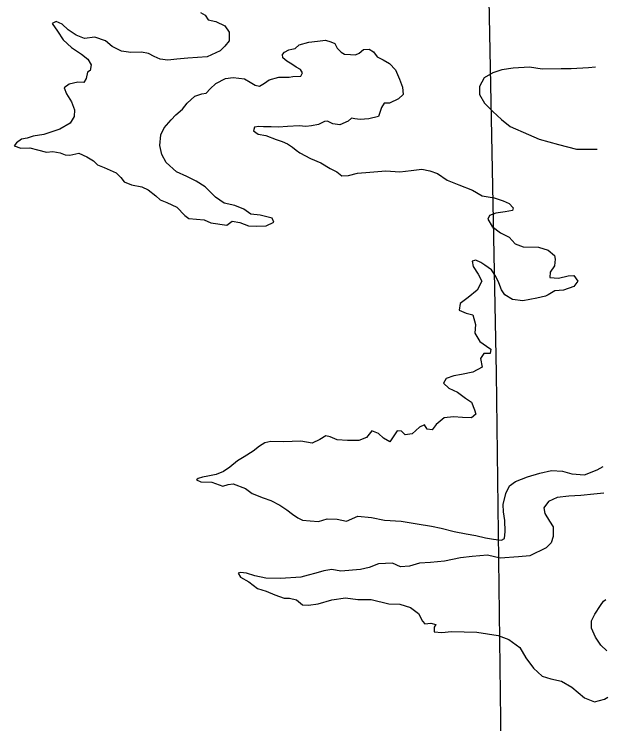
# Model space of a CAD drawing. Extents: x -939622 to -934245, y 1383184 to 1385301.
# Drawn here: x -936364.84 to -936356.19, y 1383944.06 to 1383954.39 of the extents above; entities that cross this region are included whole.
import ezdxf

# ---------------------------------------------------------------- set-up
doc = ezdxf.new("R2010")
doc.units = 0
doc.layers.add('2', color=7, linetype='Continuous')
doc.layers.add('9', color=7, linetype='Continuous')

msp = doc.modelspace()

# ---------------------------------------------------------------- linework, layer by layer
at = {"layer": '2'}
msp.add_lwpolyline([(-936357.602, 1383933.525), (-936357.717, 1383941.402), (-936357.813, 1383949.165), (-936357.968, 1383957.071), (-936358.033, 1383964.997)], dxfattribs=at)
at = {"layer": '9'}
for points in [[(-936362.123, 1383954.412), (-936362.057, 1383954.374), (-936362.011, 1383954.308), (-936361.9, 1383954.285), (-936361.767, 1383954.22), (-936361.706, 1383954.127), (-936361.705, 1383954.001), (-936361.771, 1383953.925), (-936361.839, 1383953.858), (-936362.028, 1383953.769), (-936362.307, 1383953.752), (-936362.469, 1383953.736), (-936362.601, 1383953.72), (-936362.709, 1383953.737), (-936362.8, 1383953.775), (-936362.881, 1383953.817), (-936362.983, 1383953.837), (-936363.137, 1383953.833), (-936363.272, 1383953.853), (-936363.411, 1383953.921), (-936363.505, 1383954.004), (-936363.664, 1383954.054), (-936363.811, 1383954.035), (-936363.932, 1383954.085), (-936364.05, 1383954.162), (-936364.14, 1383954.243), (-936364.225, 1383954.281), (-936364.285, 1383954.256), (-936364.206, 1383954.143), (-936364.123, 1383954.014), (-936364.002, 1383953.904), (-936363.857, 1383953.809), (-936363.764, 1383953.737), (-936363.715, 1383953.654), (-936363.732, 1383953.572), (-936363.771, 1383953.545), (-936363.788, 1383953.454), (-936363.821, 1383953.397), (-936363.911, 1383953.402), (-936364.034, 1383953.371), (-936364.108, 1383953.316), (-936364.077, 1383953.23), (-936364.001, 1383953.113), (-936363.958, 1383952.996), (-936363.963, 1383952.903), (-936364.022, 1383952.806), (-936364.172, 1383952.717), (-936364.405, 1383952.637), (-936364.558, 1383952.612), (-936364.648, 1383952.587), (-936364.729, 1383952.572), (-936364.804, 1383952.517), (-936364.837, 1383952.472), (-936364.74, 1383952.442), (-936364.611, 1383952.446), (-936364.497, 1383952.417), (-936364.367, 1383952.382), (-936364.274, 1383952.389), (-936364.166, 1383952.372), (-936364.096, 1383952.342), (-936364.024, 1383952.34), (-936363.895, 1383952.365), (-936363.778, 1383952.312), (-936363.681, 1383952.255), (-936363.621, 1383952.196), (-936363.524, 1383952.16), (-936363.352, 1383952.081), (-936363.282, 1383952.012), (-936363.234, 1383951.952), (-936363.128, 1383951.905), (-936362.978, 1383951.879), (-936362.887, 1383951.835), (-936362.775, 1383951.748), (-936362.709, 1383951.689)], [(-936360.685, 1383953.944), (-936360.544, 1383953.984), (-936360.421, 1383953.997), (-936360.301, 1383954.013), (-936360.223, 1383953.989), (-936360.169, 1383953.963), (-936360.132, 1383953.897), (-936360.075, 1383953.837), (-936360.027, 1383953.807), (-936359.94, 1383953.805), (-936359.865, 1383953.799), (-936359.811, 1383953.824), (-936359.748, 1383953.878), (-936359.667, 1383953.879), (-936359.604, 1383953.843), (-936359.55, 1383953.771), (-936359.462, 1383953.727), (-936359.369, 1383953.673), (-936359.285, 1383953.581), (-936359.224, 1383953.446), (-936359.181, 1383953.329), (-936359.171, 1383953.221), (-936359.24, 1383953.16), (-936359.372, 1383953.097), (-936359.447, 1383953.096), (-936359.488, 1383953.033), (-936359.529, 1383952.903), (-936359.673, 1383952.869), (-936359.799, 1383952.857), (-936359.877, 1383952.868), (-936359.925, 1383952.874), (-936359.973, 1383952.831), (-936360.093, 1383952.78), (-936360.195, 1383952.794), (-936360.273, 1383952.833), (-936360.318, 1383952.829), (-936360.405, 1383952.784), (-936360.507, 1383952.765), (-936360.587, 1383952.753), (-936360.686, 1383952.764)], [(-936360.778, 1383953.482), (-936360.661, 1383953.489), (-936360.638, 1383953.537), (-936360.668, 1383953.585), (-936360.729, 1383953.621), (-936360.795, 1383953.662), (-936360.868, 1383953.707), (-936360.922, 1383953.754), (-936360.929, 1383953.805), (-936360.902, 1383953.836), (-936360.836, 1383953.869), (-936360.794, 1383953.882), (-936360.746, 1383953.891), (-936360.685, 1383953.944)], [(-936356.371, 1383953.618), (-936356.474, 1383953.61), (-936356.726, 1383953.594), (-936356.87, 1383953.596), (-936357.146, 1383953.588), (-936357.332, 1383953.617), (-936357.569, 1383953.606), (-936357.734, 1383953.581), (-936357.868, 1383953.538), (-936357.994, 1383953.463), (-936358.062, 1383953.339), (-936358.061, 1383953.219), (-936357.986, 1383953.093), (-936357.865, 1383952.971), (-936357.741, 1383952.857), (-936357.612, 1383952.756), (-936357.347, 1383952.641), (-936357.191, 1383952.569), (-936356.908, 1383952.493), (-936356.647, 1383952.423), (-936356.419, 1383952.427), (-936356.347, 1383952.424)], [(-936362.709, 1383951.689), (-936362.612, 1383951.647), (-936362.468, 1383951.582), (-936362.352, 1383951.46), (-936362.292, 1383951.418), (-936362.069, 1383951.396), (-936361.973, 1383951.355), (-936361.741, 1383951.321), (-936361.661, 1383951.375), (-936361.549, 1383951.358), (-936361.423, 1383951.308), (-936361.306, 1383951.306), (-936361.168, 1383951.307), (-936361.054, 1383951.362), (-936361.081, 1383951.422), (-936361.256, 1383951.463), (-936361.388, 1383951.477), (-936361.494, 1383951.554), (-936361.621, 1383951.607), (-936361.78, 1383951.639), (-936361.907, 1383951.725), (-936362.056, 1383951.878), (-936362.186, 1383951.961), (-936362.324, 1383952.029), (-936362.475, 1383952.097), (-936362.621, 1383952.231), (-936362.685, 1383952.348), (-936362.713, 1383952.477), (-936362.699, 1383952.633), (-936362.652, 1383952.736), (-936362.548, 1383952.854), (-936362.48, 1383952.924), (-936362.387, 1383953.009), (-936362.316, 1383953.096), (-936362.206, 1383953.197), (-936362.104, 1383953.23), (-936362.041, 1383953.24), (-936361.984, 1383953.301), (-936361.901, 1383953.379), (-936361.76, 1383953.456), (-936361.646, 1383953.466), (-936361.484, 1383953.449), (-936361.4, 1383953.402), (-936361.327, 1383953.357), (-936361.264, 1383953.34), (-936361.189, 1383953.385), (-936361.123, 1383953.434), (-936360.98, 1383953.471), (-936360.899, 1383953.475), (-936360.832, 1383953.475), (-936360.778, 1383953.482)], [(-936360.686, 1383952.764), (-936360.856, 1383952.753), (-936360.988, 1383952.746), (-936361.093, 1383952.751), (-936361.204, 1383952.751), (-936361.274, 1383952.753), (-936361.337, 1383952.743), (-936361.351, 1383952.692), (-936361.282, 1383952.645), (-936361.17, 1383952.622), (-936361.023, 1383952.566), (-936360.935, 1383952.539), (-936360.857, 1383952.504), (-936360.784, 1383952.453), (-936360.73, 1383952.412), (-936360.675, 1383952.374)], [(-936360.675, 1383952.374), (-936360.519, 1383952.29), (-936360.371, 1383952.225), (-936360.236, 1383952.142), (-936360.139, 1383952.095), (-936360.064, 1383952.035), (-936359.968, 1383952.042), (-936359.836, 1383952.075), (-936359.656, 1383952.092), (-936359.426, 1383952.108), (-936359.218, 1383952.097), (-936359.054, 1383952.113), (-936358.901, 1383952.135), (-936358.784, 1383952.109), (-936358.672, 1383952.071), (-936358.531, 1383951.975), (-936358.359, 1383951.904), (-936358.161, 1383951.83), (-936358.022, 1383951.747), (-936357.848, 1383951.718), (-936357.716, 1383951.674), (-936357.626, 1383951.633), (-936357.568, 1383951.57), (-936357.58, 1383951.534), (-936357.688, 1383951.512), (-936357.823, 1383951.493), (-936357.916, 1383951.46), (-936357.939, 1383951.405), (-936357.876, 1383951.301), (-936357.752, 1383951.208), (-936357.629, 1383951.143), (-936357.541, 1383951.047), (-936357.424, 1383951.006), (-936357.199, 1383950.998), (-936357.061, 1383950.954), (-936356.967, 1383950.88), (-936356.958, 1383950.823), (-936356.966, 1383950.729), (-936357.032, 1383950.633), (-936357.037, 1383950.558), (-936356.908, 1383950.547), (-936356.77, 1383950.584), (-936356.686, 1383950.587), (-936356.626, 1383950.503), (-936356.688, 1383950.425), (-936356.838, 1383950.373), (-936356.964, 1383950.363), (-936357.06, 1383950.305), (-936357.099, 1383950.284), (-936357.227, 1383950.256), (-936357.431, 1383950.216), (-936357.581, 1383950.239), (-936357.693, 1383950.304), (-936357.738, 1383950.379), (-936357.778, 1383950.478), (-936357.82, 1383950.571), (-936357.887, 1383950.667), (-936357.983, 1383950.735), (-936358.04, 1383950.777), (-936358.113, 1383950.812), (-936358.167, 1383950.797), (-936358.151, 1383950.716), (-936358.078, 1383950.608), (-936358.027, 1383950.504), (-936358.095, 1383950.371), (-936358.226, 1383950.265), (-936358.34, 1383950.18), (-936358.354, 1383950.081), (-936358.255, 1383950.04), (-936358.159, 1383950.013), (-936358.119, 1383949.875), (-936358.127, 1383949.746), (-936358.054, 1383949.626), (-936357.958, 1383949.558), (-936357.895, 1383949.513), (-936357.903, 1383949.45), (-936357.999, 1383949.452), (-936358.047, 1383949.38), (-936358.019, 1383949.254), (-936358.157, 1383949.181), (-936358.324, 1383949.147), (-936358.432, 1383949.128), (-936358.546, 1383949.089), (-936358.582, 1383949.022), (-936358.506, 1383948.945), (-936358.38, 1383948.888), (-936358.265, 1383948.799), (-936358.178, 1383948.742), (-936358.132, 1383948.632), (-936358.114, 1383948.569), (-936358.177, 1383948.517), (-936358.309, 1383948.519), (-936358.438, 1383948.528), (-936358.573, 1383948.515), (-936358.692, 1383948.418), (-936358.749, 1383948.342), (-936358.821, 1383948.351), (-936358.863, 1383948.411), (-936358.935, 1383948.38), (-936359.039, 1383948.28), (-936359.141, 1383948.268)], [(-936359.141, 1383948.268), (-936359.198, 1383948.322), (-936359.261, 1383948.324), (-936359.365, 1383948.164), (-936359.456, 1383948.218), (-936359.531, 1383948.286), (-936359.627, 1383948.328), (-936359.705, 1383948.228), (-936359.815, 1383948.183), (-936359.983, 1383948.185), (-936360.131, 1383948.196), (-936360.236, 1383948.24), (-936360.299, 1383948.255), (-936360.386, 1383948.2), (-936360.496, 1383948.148), (-936360.577, 1383948.16), (-936360.664, 1383948.174)], [(-936360.664, 1383948.174), (-936360.914, 1383948.164), (-936361.097, 1383948.171), (-936361.184, 1383948.149), (-936361.265, 1383948.101), (-936361.357, 1383948.028), (-936361.486, 1383947.948), (-936361.584, 1383947.887), (-936361.695, 1383947.799), (-936361.79, 1383947.732), (-936361.895, 1383947.689), (-936362.015, 1383947.667), (-936362.093, 1383947.652), (-936362.159, 1383947.633), (-936362.18, 1383947.615), (-936362.119, 1383947.582), (-936361.957, 1383947.578), (-936361.8, 1383947.519), (-936361.722, 1383947.543), (-936361.647, 1383947.553), (-936361.467, 1383947.488), (-936361.373, 1383947.414), (-936361.21, 1383947.352), (-936361.099, 1383947.311), (-936360.966, 1383947.243), (-936360.866, 1383947.174), (-936360.781, 1383947.115), (-936360.706, 1383947.058), (-936360.639, 1383947.027)], [(-936360.639, 1383947.027), (-936360.525, 1383947.016), (-936360.405, 1383947.004), (-936360.277, 1383947.047), (-936360.132, 1383947.039), (-936359.997, 1383947.013), (-936359.833, 1383947.083), (-936359.632, 1383947.066), (-936359.445, 1383947.025), (-936359.199, 1383947.012), (-936358.968, 1383946.971), (-936358.758, 1383946.94), (-936358.62, 1383946.907), (-936358.428, 1383946.863), (-936358.256, 1383946.826), (-936358.115, 1383946.802), (-936357.971, 1383946.77), (-936357.857, 1383946.75), (-936357.74, 1383946.736), (-936357.695, 1383946.757), (-936357.684, 1383946.862), (-936357.691, 1383947.021), (-936357.709, 1383947.147), (-936357.713, 1383947.252), (-936357.675, 1383947.415), (-936357.622, 1383947.526), (-936357.535, 1383947.59), (-936357.361, 1383947.657), (-936357.182, 1383947.709), (-936357.011, 1383947.749), (-936356.852, 1383947.741), (-936356.714, 1383947.7), (-936356.531, 1383947.686), (-936356.348, 1383947.76), (-936356.257, 1383947.806)], [(-936356.249, 1383947.419), (-936356.397, 1383947.402), (-936356.583, 1383947.383), (-936356.76, 1383947.373), (-936356.931, 1383947.356), (-936357.053, 1383947.299), (-936357.122, 1383947.205), (-936357.109, 1383947.124), (-936357.04, 1383947.013), (-936356.985, 1383946.927), (-936356.987, 1383946.788), (-936357.014, 1383946.698), (-936357.091, 1383946.622), (-936357.327, 1383946.507), (-936357.492, 1383946.491), (-936357.759, 1383946.471), (-936357.945, 1383946.515), (-936358.167, 1383946.496), (-936358.335, 1383946.48), (-936358.569, 1383946.43), (-936358.773, 1383946.408), (-936358.935, 1383946.398), (-936359.078, 1383946.355), (-936359.21, 1383946.345), (-936359.328, 1383946.398), (-936359.532, 1383946.388), (-936359.666, 1383946.336), (-936359.792, 1383946.308), (-936360.08, 1383946.285), (-936360.209, 1383946.309), (-936360.326, 1383946.287), (-936360.443, 1383946.253), (-936360.556, 1383946.225), (-936360.661, 1383946.195)], [(-936360.661, 1383946.195), (-936360.956, 1383946.175), (-936361.173, 1383946.183), (-936361.332, 1383946.217), (-936361.453, 1383946.255), (-936361.54, 1383946.264), (-936361.573, 1383946.255), (-936361.539, 1383946.198), (-936361.418, 1383946.126), (-936361.294, 1383946.031), (-936361.165, 1383945.993), (-936361.041, 1383945.937), (-936360.903, 1383945.89), (-936360.825, 1383945.891), (-936360.725, 1383945.864), (-936360.638, 1383945.792)], [(-936360.638, 1383945.792), (-936360.551, 1383945.787), (-936360.41, 1383945.809), (-936360.209, 1383945.864), (-936360.011, 1383945.895), (-936359.831, 1383945.873), (-936359.636, 1383945.871), (-936359.381, 1383945.809), (-936359.222, 1383945.801), (-936359.063, 1383945.754), (-936358.948, 1383945.665), (-936358.89, 1383945.554), (-936358.854, 1383945.515), (-936358.77, 1383945.528), (-936358.695, 1383945.507), (-936358.722, 1383945.468), (-936358.719, 1383945.402), (-936358.61, 1383945.39), (-936358.47, 1383945.406), (-936358.101, 1383945.394), (-936357.788, 1383945.348), (-936357.635, 1383945.288), (-936357.472, 1383945.172), (-936357.384, 1383945.02), (-936357.275, 1383944.873), (-936357.149, 1383944.754), (-936357.019, 1383944.716), (-936356.866, 1383944.683), (-936356.713, 1383944.594), (-936356.532, 1383944.439), (-936356.384, 1383944.383), (-936356.241, 1383944.423), (-936356.191, 1383944.452)], [(-936356.204, 1383945.126), (-936356.294, 1383945.207), (-936356.372, 1383945.323), (-936356.43, 1383945.455), (-936356.428, 1383945.56), (-936356.38, 1383945.657), (-936356.3, 1383945.786), (-936356.252, 1383945.847), (-936356.219, 1383945.871)]]:
    msp.add_lwpolyline(points, dxfattribs=at)

doc.saveas('drawing.dxf')
